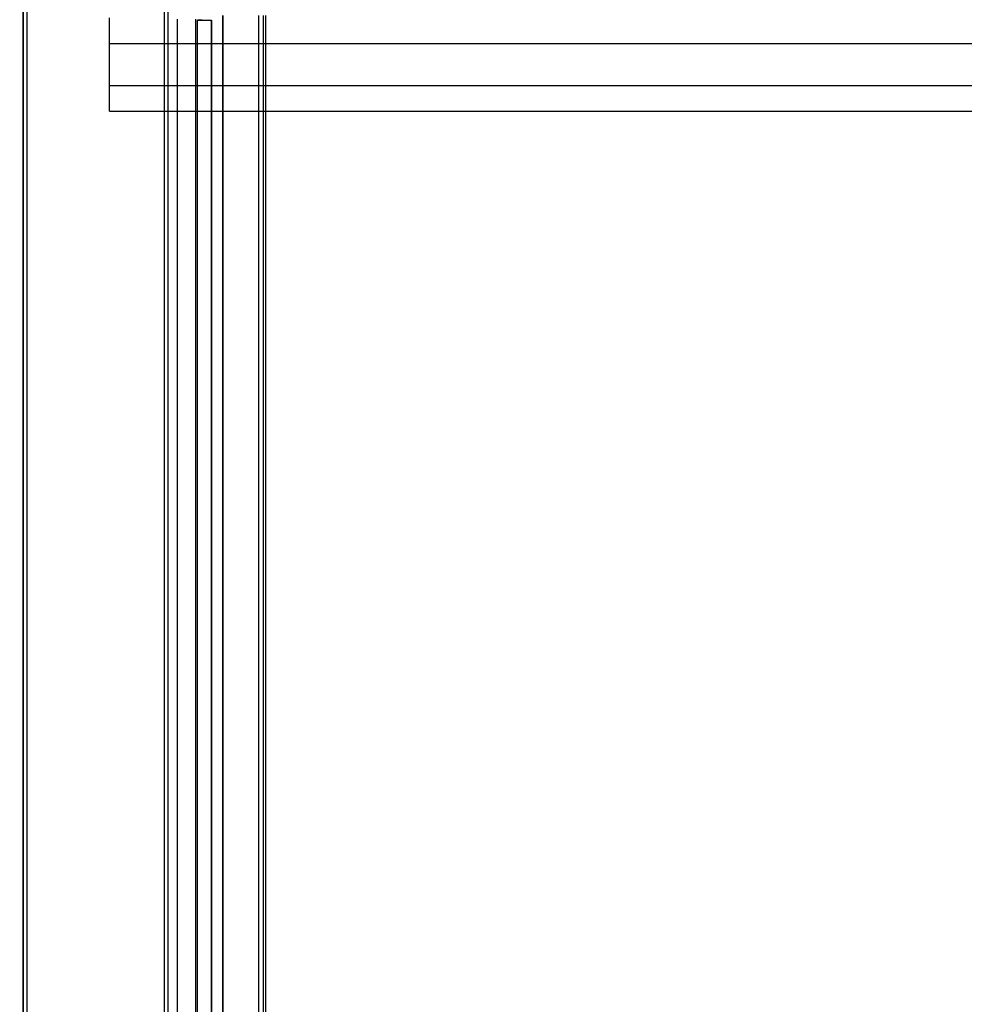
# Model space of a CAD drawing. Extents: x -805 to 3526, y -961 to 1039.
# Tile 316 of 475: x 1259.835 to 1260.239, y 33.272 to 33.694. Entities that reach past the tile are written whole.
import ezdxf

# ---------------------------------------------------------------- set-up
doc = ezdxf.new("R2010")
doc.units = 0
doc.linetypes.add('AUSGEZOGEN', pattern=[2, 1, 1])
doc.layers.get('0').update_dxf_attribs({"color": 251})
doc.layers.add('TTK-B-Bestand', color=252, linetype='Continuous', lineweight=35)
for name, color, linetype in [('TTK-P-Aufzug', 251, 'Continuous'), ('TTK-P-Bahnsteig', 12, 'Continuous'), ('TTK-P-TEXT', 12, 'AUSGEZOGEN')]:
    doc.layers.add(name, color=color, linetype=linetype)
doc.styles.add('AKG DIN 6776', font='AKG_DIN67.TTF')
doc.dimstyles.new('TTK$6', dxfattribs={"dimtxt": 2.5, "dimasz": 2.5, "dimexe": 3.5, "dimexo": 0.1, "dimgap": 1, "dimtad": 1, "dimzin": 0, "dimtxsty": 'AKG DIN 6776', "dimblk": 'OBLIQUE', "dimcen": -0.09, "dimdle": 3, "dimse1": 1, "dimse2": 1, "dimclrd": 256, "dimclre": 256, "dimclrt": 256, "dimadec": 3, "dimazin": 0, "dimtfac": 1, "dimtofl": 0, "dimtmove": 0, "dimatfit": 3, "dimldrblk": 'OBLIQUE', "dimfxl": 7, "dimfxlon": 1, "dimtolj": 1, "dimtzin": 0, "dimlwd": -1, "dimlwe": -1, "dimarcsym": 0})

# ---------------------------------------------------------------- blocks, each defined once
blk = doc.blocks.new('*D549')
at = {"layer": 'DEFPOINTS', "color": 0}
for p in [(1594.65301, 36.73973), (1594.30623, 36.57524), (8.2233, 0)]:
    blk.add_point(p, dxfattribs=at)
at = {"layer": 'TTK-B-Bestand', "insert": (1594.10926, 36.98348), "char_height": 0.25, "attachment_point": 5, "style": 'AKG DIN 6776'}
blk.add_mtext('\\A1;36,588', dxfattribs=at)
blk = doc.blocks.new('_OBLIQUE')
at = {"color": 0, "linetype": 'ByBlock'}
blk.add_line((-0.5, -0.5), (0.5, 0.5), dxfattribs=at)
blk = doc.blocks.new('*D548')
at = {"layer": 'DEFPOINTS', "color": 0}
for p in [(1585.5366, 36.77061), (1585.04588, 36.61399), (-0.86811, 0.03088)]:
    blk.add_point(p, dxfattribs=at)
at = {"layer": 'TTK-B-Bestand', "insert": (1585.01785, 37.01436), "char_height": 0.25, "attachment_point": 5, "style": 'AKG DIN 6776'}
blk.add_mtext('\\A1;36,621', dxfattribs=at)
blk = doc.blocks.new('*D536')
at = {"layer": 'DEFPOINTS', "color": 0}
for p in [(1593.42639, 36.65223), (1593.90951, 36.65223), (733.06592, 0.10713)]:
    blk.add_point(p, dxfattribs=at)
at = {"layer": 'TTK-P-TEXT', "insert": (1594.45378, 36.89598), "char_height": 0.25, "attachment_point": 5, "style": 'AKG DIN 6776'}
blk.add_mtext('\\A1;36,589', dxfattribs=at)
blk = doc.blocks.new('STS26_1000_2100 - STS26_1000_2100-V1-41')
for p, q in [((1255.12, 7357), (1255.12, 4932)), ((1256.62, 7357), (1256.62, 4951.22)), ((1194.62, 7350), (1194.62, 4960)), ((1196.12, 4960), (1196.12, 7350)), ((1152.62, 5210), (1152.62, 7021)), ((1152.62, 5210), (1152.62, 7021)), ((1153.62, 5210), (1153.62, 7021)), ((1153.62, 5210), (1153.62, 7021)), ((1155.62, 5210), (1155.62, 7021)), ((1171.11, 7021), (1171.11, 5210)), ((1171.11, 7021), (1171.11, 5210)), ((1171.13, 7021), (1171.13, 5210)), ((1171.13, 7021), (1171.13, 5210)), ((1181.86, 7019), (1175.86, 7019)), ((1175.86, 7019), (1175.86, 5210)), ((1175.86, 6431.25), (1175.86, 7019)), ((1175.86, 7019), (1175.86, 5210)), ((1179.91, 7019), (1175.86, 7019)), ((1181.86, 7019), (1175.86, 7019)), ((1179.91, 7019), (1181.86, 7019)), ((1181.86, 5210), (1181.86, 7019)), ((1181.86, 5210), (1181.86, 7019)), ((1181.86, 5797.75), (1181.86, 7019)), ((1182.62, 5211.5), (1182.62, 7019.5)), ((1190.62, 7019.5), (1190.62, 5211.5))]:
    blk.add_line(p, q)

msp = doc.modelspace()

# ---------------------------------------------------------------- linework, layer by layer
at = {"layer": 'TTK-P-Aufzug', "color": 251, "lineweight": 25}
msp.add_line((1259.83602, 31.67483), (1259.83602, 33.77483), dxfattribs=at)
at = {"layer": 'TTK-P-Aufzug', "color": 251}
for p, q in [((1259.87308, 33.68383), (1259.87308, 33.69483)), ((1259.87308, 33.68383), (1262.42308, 33.68383)), ((1259.87308, 33.66588), (1259.87308, 33.68378)), ((1259.87308, 33.65483), (1259.87308, 33.66583)), ((1259.87308, 33.66583), (1262.42308, 33.66583)), ((1259.87308, 33.65483), (1262.42308, 33.65483))]:
    msp.add_line(p, q, dxfattribs=at)
at = {"layer": 'TTK-P-Bahnsteig', "color": 251}
msp.add_circle((473.78511, 39.13225), 1000, dxfattribs=at)

# ---------------------------------------------------------------- block references
at = {"layer": 'TTK-P-Aufzug', "color": 251, "xscale": -0.001, "yscale": 0.001, "zscale": 0.001}
msp.add_blockref('STS26_1000_2100 - STS26_1000_2100-V1-41', (1261.09264, 26.67483), dxfattribs=at)

# ---------------------------------------------------------------- dimensions: what is measured, and where the dimension line sits
at = {"layer": 'TTK-B-Bestand', "color": 251}
for feature_location, offset, origin, text, picture, middle in [((1585.04588, 36.61399), (0.44608, 0.15756), (-0.86811, 0.03088), '36,621', '*D548', (1585.01785, 37.01436)), ((1594.30623, 36.57524), (0.29466, 0.16558), (8.2233, 0), '36,588', '*D549', (1594.10926, 36.98348))]:
    dim = msp.add_ordinate_dim(feature_location=feature_location, offset=offset, dtype=0, origin=origin, text=text, dimstyle='TTK$6', override={"dimscale": 0, "dimdec": 3, "dimtmove": 1, "dimfxlon": 0}, dxfattribs=at)
    dim.commit()
    dim.dimension.update_dxf_attribs({"geometry": picture, "text_midpoint": middle})
at = {"layer": 'TTK-P-TEXT', "color": 251}
dim = msp.add_ordinate_dim(feature_location=(1593.42639, 36.65223), offset=(0.48312, 0), dtype=0, origin=(733.06592, 0.10713), text='36,589', dimstyle='TTK$6', override={"dimscale": 0, "dimfxlon": 0}, dxfattribs=at)
dim.commit()
dim.dimension.update_dxf_attribs({"geometry": '*D536', "text_midpoint": (1594.45378, 36.89598)})

doc.saveas('drawing.dxf')
